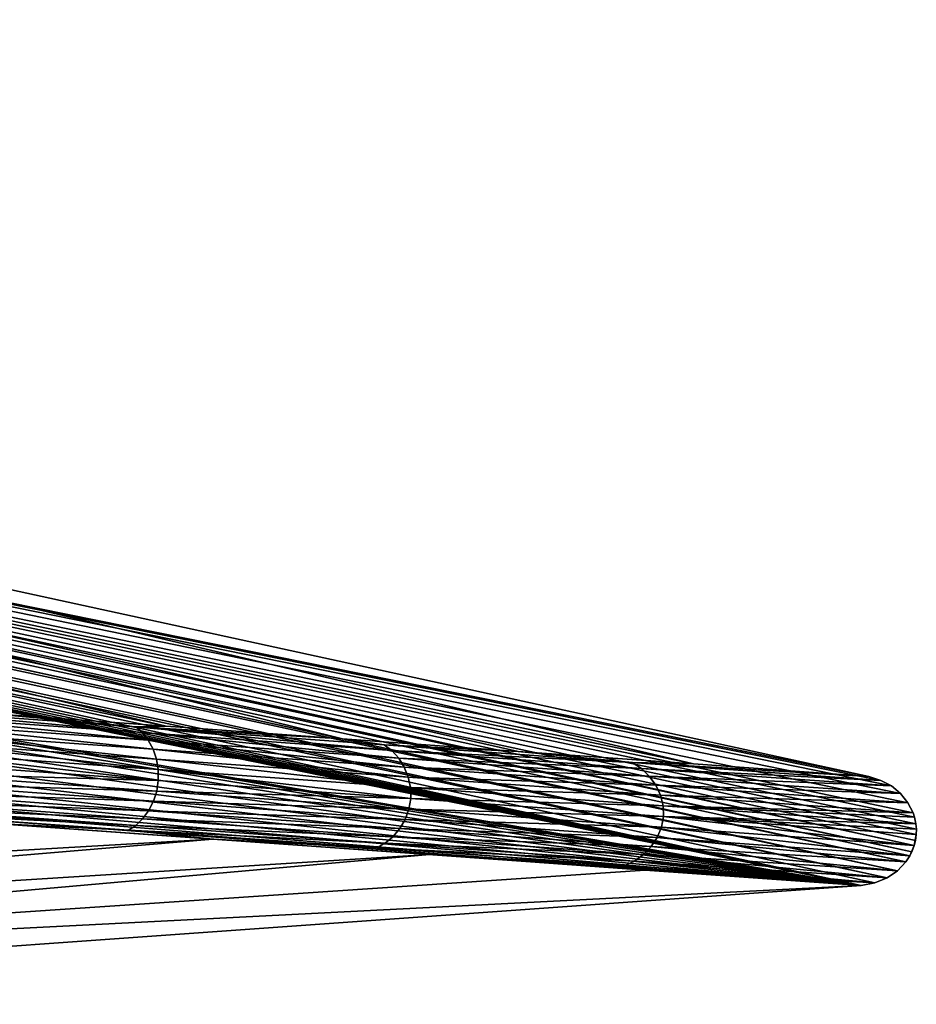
# Model space of a CAD drawing. Header units: millimetres. Extents: x -208 to -25, y 23 to 205.
# Tile 323 of 635: x -37 to -25, y 105 to 118. Entities that reach past the tile are written whole.
import ezdxf

# ---------------------------------------------------------------- set-up
doc = ezdxf.new("R2010")
doc.units = ezdxf.units.MM
doc.header["$LTSCALE"] = 65.185185
for name, color, linetype in [('330', 7, 'CONTINUOUS'), ('379', 7, 'CONTINUOUS'), ('410', 7, 'CONTINUOUS'), ('411', 7, 'CONTINUOUS')]:
    doc.layers.add(name, color=color, linetype=linetype)

msp = doc.modelspace()

# ---------------------------------------------------------------- linework, layer by layer
at = {"layer": '330', "linetype": 'CONTINUOUS'}
for points in [[(-52.997, 112.431, 33.436), (-50.813, 112.443, 41.037), (-34.752, 108.626, 36.583), (-52.997, 112.431, 33.436)], [(-36.995, 108.787, 31.617), (-52.997, 112.431, 33.436), (-34.752, 108.626, 36.583), (-36.995, 108.787, 31.617)], [(-50.813, 112.443, 41.037), (-48.63, 112.456, 48.639), (-32.521, 108.466, 41.521), (-50.813, 112.443, 41.037)], [(-34.752, 108.626, 36.583), (-50.813, 112.443, 41.037), (-32.521, 108.466, 41.521), (-34.752, 108.626, 36.583)], [(-48.63, 112.456, 48.639), (-46.447, 112.469, 56.24), (-28.082, 108.149, 51.334), (-48.63, 112.456, 48.639)], [(-32.521, 108.466, 41.521), (-48.63, 112.456, 48.639), (-30.301, 108.307, 46.428), (-32.521, 108.466, 41.521)], [(-30.301, 108.307, 46.428), (-48.63, 112.456, 48.639), (-28.082, 108.149, 51.334), (-30.301, 108.307, 46.428)], [(-28.082, 108.149, 51.334), (-46.447, 112.469, 56.24), (-25.865, 107.99, 56.24), (-28.082, 108.149, 51.334)]]:
    msp.add_3dface(points, dxfattribs=at)
at = {"layer": '379', "linetype": 'CONTINUOUS'}
for points in [[(-73.181, 117.555, 56.24), (-73.322, 117.483, 56.24), (-25.293, 107.117, 56.24), (-73.181, 117.555, 56.24)], [(-46.447, 112.469, 56.24), (-73.181, 117.555, 56.24), (-25.865, 107.99, 56.24), (-46.447, 112.469, 56.24)], [(-25.865, 107.99, 56.24), (-73.181, 117.555, 56.24), (-25.715, 107.94, 56.24), (-25.865, 107.99, 56.24)], [(-25.715, 107.94, 56.24), (-73.181, 117.555, 56.24), (-25.582, 107.869, 56.24), (-25.715, 107.94, 56.24)], [(-25.582, 107.869, 56.24), (-73.181, 117.555, 56.24), (-25.467, 107.775, 56.24), (-25.582, 107.869, 56.24)], [(-25.467, 107.775, 56.24), (-73.181, 117.555, 56.24), (-25.373, 107.657, 56.24), (-25.467, 107.775, 56.24)], [(-25.373, 107.657, 56.24), (-73.181, 117.555, 56.24), (-25.308, 107.529, 56.24), (-25.373, 107.657, 56.24)], [(-25.308, 107.529, 56.24), (-73.181, 117.555, 56.24), (-25.29, 107.473, 56.24), (-25.308, 107.529, 56.24)], [(-25.29, 107.473, 56.24), (-73.181, 117.555, 56.24), (-25.273, 107.392, 56.24), (-25.29, 107.473, 56.24)], [(-25.273, 107.392, 56.24), (-73.181, 117.555, 56.24), (-25.266, 107.325, 56.24), (-25.273, 107.392, 56.24)], [(-25.266, 107.325, 56.24), (-73.181, 117.555, 56.24), (-25.267, 107.254, 56.24), (-25.266, 107.325, 56.24)], [(-25.267, 107.254, 56.24), (-73.181, 117.555, 56.24), (-25.277, 107.181, 56.24), (-25.267, 107.254, 56.24)], [(-25.277, 107.181, 56.24), (-73.181, 117.555, 56.24), (-25.293, 107.117, 56.24), (-25.277, 107.181, 56.24)], [(-73.439, 117.389, 56.24), (-73.533, 117.271, 56.24), (-25.397, 106.91, 56.24), (-73.439, 117.389, 56.24)], [(-73.322, 117.483, 56.24), (-73.439, 117.389, 56.24), (-25.322, 107.038, 56.24), (-73.322, 117.483, 56.24)], [(-25.322, 107.038, 56.24), (-73.439, 117.389, 56.24), (-25.347, 106.987, 56.24), (-25.322, 107.038, 56.24)], [(-25.347, 106.987, 56.24), (-73.439, 117.389, 56.24), (-25.397, 106.91, 56.24), (-25.347, 106.987, 56.24)], [(-25.293, 107.117, 56.24), (-73.322, 117.483, 56.24), (-25.322, 107.038, 56.24), (-25.293, 107.117, 56.24)], [(-73.533, 117.271, 56.24), (-73.6, 117.137, 56.24), (-25.505, 106.795, 56.24), (-73.533, 117.271, 56.24)], [(-25.397, 106.91, 56.24), (-73.533, 117.271, 56.24), (-25.505, 106.795, 56.24), (-25.397, 106.91, 56.24)], [(-73.6, 117.137, 56.24), (-73.635, 116.994, 56.24), (-25.636, 106.706, 56.24), (-73.6, 117.137, 56.24)], [(-25.505, 106.795, 56.24), (-73.6, 117.137, 56.24), (-25.636, 106.706, 56.24), (-25.505, 106.795, 56.24)], [(-73.635, 116.994, 56.24), (-73.64, 116.846, 56.24), (-25.964, 106.611, 56.24), (-73.635, 116.994, 56.24)], [(-25.636, 106.706, 56.24), (-73.635, 116.994, 56.24), (-25.789, 106.645, 56.24), (-25.636, 106.706, 56.24)], [(-25.789, 106.645, 56.24), (-73.635, 116.994, 56.24), (-25.964, 106.611, 56.24), (-25.789, 106.645, 56.24)], [(-73.64, 116.846, 56.24), (-73.613, 116.702, 56.24), (-25.964, 106.611, 56.24), (-73.64, 116.846, 56.24)], [(-73.613, 116.702, 56.24), (-73.556, 116.566, 56.24), (-25.964, 106.611, 56.24), (-73.613, 116.702, 56.24)], [(-73.556, 116.566, 56.24), (-73.471, 116.445, 56.24), (-25.964, 106.611, 56.24), (-73.556, 116.566, 56.24)], [(-73.471, 116.445, 56.24), (-73.361, 116.343, 56.24), (-25.964, 106.611, 56.24), (-73.471, 116.445, 56.24)], [(-73.361, 116.343, 56.24), (-73.233, 116.268, 56.24), (-25.964, 106.611, 56.24), (-73.361, 116.343, 56.24)], [(-73.233, 116.268, 56.24), (-73.085, 116.218, 56.24), (-25.964, 106.611, 56.24), (-73.233, 116.268, 56.24)], [(-73.085, 116.218, 56.24), (-39.884, 108.994, 56.24), (-25.964, 106.611, 56.24), (-73.085, 116.218, 56.24)], [(-39.884, 108.994, 56.24), (-39.72, 108.937, 56.24), (-25.964, 106.611, 56.24), (-39.884, 108.994, 56.24)], [(-39.72, 108.937, 56.24), (-39.581, 108.857, 56.24), (-25.964, 106.611, 56.24), (-39.72, 108.937, 56.24)], [(-39.581, 108.857, 56.24), (-39.465, 108.751, 56.24), (-25.964, 106.611, 56.24), (-39.581, 108.857, 56.24)], [(-39.465, 108.751, 56.24), (-39.376, 108.623, 56.24), (-25.964, 106.611, 56.24), (-39.465, 108.751, 56.24)], [(-39.376, 108.623, 56.24), (-39.319, 108.483, 56.24), (-25.964, 106.611, 56.24), (-39.376, 108.623, 56.24)], [(-39.319, 108.483, 56.24), (-39.294, 108.331, 56.24), (-25.964, 106.611, 56.24), (-39.319, 108.483, 56.24)], [(-39.294, 108.331, 56.24), (-39.305, 108.183, 56.24), (-25.964, 106.611, 56.24), (-39.294, 108.331, 56.24)], [(-39.305, 108.183, 56.24), (-39.352, 108.036, 56.24), (-25.964, 106.611, 56.24), (-39.305, 108.183, 56.24)], [(-39.352, 108.036, 56.24), (-39.429, 107.906, 56.24), (-25.964, 106.611, 56.24), (-39.352, 108.036, 56.24)], [(-39.536, 107.793, 56.24), (-39.665, 107.706, 56.24), (-25.964, 106.611, 56.24), (-39.536, 107.793, 56.24)], [(-39.429, 107.906, 56.24), (-39.536, 107.793, 56.24), (-25.964, 106.611, 56.24), (-39.429, 107.906, 56.24)], [(-39.665, 107.706, 56.24), (-39.814, 107.646, 56.24), (-25.964, 106.611, 56.24), (-39.665, 107.706, 56.24)], [(-25.964, 106.611, 56.24), (-39.983, 107.614, 56.24), (-46.973, 105.109, 56.24), (-25.964, 106.611, 56.24)], [(-39.814, 107.646, 56.24), (-39.983, 107.614, 56.24), (-25.964, 106.611, 56.24), (-39.814, 107.646, 56.24)]]:
    msp.add_3dface(points, dxfattribs=at)
at = {"layer": '410', "linetype": 'CONTINUOUS'}
for points in [[(-36.995, 108.787, 31.617), (-35.134, 108.615, 35.417), (-38.268, 108.839, 28.474), (-36.995, 108.787, 31.617)], [(-35.051, 108.543, 35.31), (-38.201, 108.768, 28.331), (-38.268, 108.839, 28.474), (-35.051, 108.543, 35.31)], [(-35.134, 108.615, 35.417), (-35.051, 108.543, 35.31), (-38.268, 108.839, 28.474), (-35.134, 108.615, 35.417)], [(-36.995, 108.787, 31.617), (-34.752, 108.626, 36.583), (-35.134, 108.615, 35.417), (-36.995, 108.787, 31.617)], [(-34.978, 108.448, 35.22), (-38.142, 108.674, 28.211), (-38.201, 108.768, 28.331), (-34.978, 108.448, 35.22)], [(-35.051, 108.543, 35.31), (-34.978, 108.448, 35.22), (-38.201, 108.768, 28.331), (-35.051, 108.543, 35.31)], [(-34.918, 108.335, 35.148), (-38.093, 108.562, 28.115), (-38.142, 108.674, 28.211), (-34.918, 108.335, 35.148)], [(-34.978, 108.448, 35.22), (-34.918, 108.335, 35.148), (-38.142, 108.674, 28.211), (-34.978, 108.448, 35.22)], [(-34.876, 108.21, 35.093), (-38.059, 108.437, 28.042), (-38.093, 108.562, 28.115), (-34.876, 108.21, 35.093)], [(-34.918, 108.335, 35.148), (-34.876, 108.21, 35.093), (-38.093, 108.562, 28.115), (-34.918, 108.335, 35.148)], [(-34.752, 108.626, 36.583), (-32.521, 108.466, 41.521), (-35.134, 108.615, 35.417), (-34.752, 108.626, 36.583)], [(-32.521, 108.466, 41.521), (-31.997, 108.391, 42.359), (-35.134, 108.615, 35.417), (-32.521, 108.466, 41.521)], [(-31.898, 108.318, 42.288), (-35.051, 108.543, 35.31), (-35.134, 108.615, 35.417), (-31.898, 108.318, 42.288)], [(-31.997, 108.391, 42.359), (-31.898, 108.318, 42.288), (-35.134, 108.615, 35.417), (-31.997, 108.391, 42.359)], [(-31.812, 108.222, 42.228), (-34.978, 108.448, 35.22), (-35.051, 108.543, 35.31), (-31.812, 108.222, 42.228)], [(-31.898, 108.318, 42.288), (-31.812, 108.222, 42.228), (-35.051, 108.543, 35.31), (-31.898, 108.318, 42.288)], [(-34.852, 108.076, 35.058), (-38.041, 108.304, 27.996), (-38.059, 108.437, 28.042), (-34.852, 108.076, 35.058)], [(-34.876, 108.21, 35.093), (-34.852, 108.076, 35.058), (-38.059, 108.437, 28.042), (-34.876, 108.21, 35.093)], [(-31.741, 108.108, 42.18), (-34.918, 108.335, 35.148), (-34.978, 108.448, 35.22), (-31.741, 108.108, 42.18)], [(-31.812, 108.222, 42.228), (-31.741, 108.108, 42.18), (-34.978, 108.448, 35.22), (-31.812, 108.222, 42.228)], [(-32.521, 108.466, 41.521), (-30.301, 108.307, 46.428), (-31.997, 108.391, 42.359), (-32.521, 108.466, 41.521)], [(-34.852, 107.939, 35.044), (-38.042, 108.168, 27.977), (-38.041, 108.304, 27.996), (-34.852, 107.939, 35.044)], [(-34.852, 108.076, 35.058), (-34.852, 107.939, 35.044), (-38.041, 108.304, 27.996), (-34.852, 108.076, 35.058)], [(-31.69, 107.982, 42.143), (-34.876, 108.21, 35.093), (-34.918, 108.335, 35.148), (-31.69, 107.982, 42.143)], [(-31.741, 108.108, 42.18), (-31.69, 107.982, 42.143), (-34.918, 108.335, 35.148), (-31.741, 108.108, 42.18)], [(-30.301, 108.307, 46.428), (-28.859, 108.167, 49.301), (-31.997, 108.391, 42.359), (-30.301, 108.307, 46.428)], [(-28.859, 108.167, 49.301), (-31.898, 108.318, 42.288), (-31.997, 108.391, 42.359), (-28.859, 108.167, 49.301)], [(-28.743, 108.092, 49.265), (-31.812, 108.222, 42.228), (-31.898, 108.318, 42.288), (-28.743, 108.092, 49.265)], [(-28.743, 108.092, 49.265), (-31.898, 108.318, 42.288), (-28.859, 108.167, 49.301), (-28.743, 108.092, 49.265)], [(-30.301, 108.307, 46.428), (-28.082, 108.149, 51.334), (-28.859, 108.167, 49.301), (-30.301, 108.307, 46.428)], [(-34.852, 107.939, 35.044), (-38.06, 108.033, 27.996), (-38.042, 108.168, 27.977), (-34.852, 107.939, 35.044)], [(-31.662, 107.848, 42.119), (-34.852, 108.076, 35.058), (-34.876, 108.21, 35.093), (-31.662, 107.848, 42.119)], [(-31.69, 107.982, 42.143), (-31.662, 107.848, 42.119), (-34.876, 108.21, 35.093), (-31.69, 107.982, 42.143)], [(-28.643, 107.995, 49.235), (-31.741, 108.108, 42.18), (-31.812, 108.222, 42.228), (-28.643, 107.995, 49.235)], [(-28.643, 107.995, 49.235), (-31.812, 108.222, 42.228), (-28.743, 108.092, 49.265), (-28.643, 107.995, 49.235)], [(-28.082, 108.149, 51.334), (-25.865, 107.99, 56.24), (-28.859, 108.167, 49.301), (-28.082, 108.149, 51.334)], [(-25.865, 107.99, 56.24), (-25.715, 107.94, 56.24), (-28.859, 108.167, 49.301), (-25.865, 107.99, 56.24)], [(-25.715, 107.94, 56.24), (-28.743, 108.092, 49.265), (-28.859, 108.167, 49.301), (-25.715, 107.94, 56.24)], [(-34.872, 107.804, 35.058), (-38.098, 107.903, 28.043), (-38.06, 108.033, 27.996), (-34.872, 107.804, 35.058)], [(-34.872, 107.804, 35.058), (-38.06, 108.033, 27.996), (-34.852, 107.939, 35.044), (-34.872, 107.804, 35.058)], [(-31.659, 107.711, 42.11), (-34.852, 107.939, 35.044), (-34.852, 108.076, 35.058), (-31.659, 107.711, 42.11)], [(-31.662, 107.848, 42.119), (-31.659, 107.711, 42.11), (-34.852, 108.076, 35.058), (-31.662, 107.848, 42.119)], [(-28.562, 107.881, 49.211), (-31.69, 107.982, 42.143), (-31.741, 108.108, 42.18), (-28.562, 107.881, 49.211)], [(-28.562, 107.881, 49.211), (-31.741, 108.108, 42.18), (-28.643, 107.995, 49.235), (-28.562, 107.881, 49.211)], [(-25.715, 107.94, 56.24), (-25.582, 107.869, 56.24), (-28.743, 108.092, 49.265), (-25.715, 107.94, 56.24)], [(-25.582, 107.869, 56.24), (-28.643, 107.995, 49.235), (-28.743, 108.092, 49.265), (-25.582, 107.869, 56.24)], [(-31.659, 107.711, 42.11), (-34.872, 107.804, 35.058), (-34.852, 107.939, 35.044), (-31.659, 107.711, 42.11)], [(-28.503, 107.754, 49.192), (-31.662, 107.848, 42.119), (-31.69, 107.982, 42.143), (-28.503, 107.754, 49.192)], [(-28.503, 107.754, 49.192), (-31.69, 107.982, 42.143), (-28.562, 107.881, 49.211), (-28.503, 107.754, 49.192)], [(-25.582, 107.869, 56.24), (-25.467, 107.775, 56.24), (-28.643, 107.995, 49.235), (-25.582, 107.869, 56.24)], [(-25.467, 107.775, 56.24), (-28.562, 107.881, 49.211), (-28.643, 107.995, 49.235), (-25.467, 107.775, 56.24)], [(-34.975, 107.557, 35.148), (-38.214, 107.681, 28.213), (-38.15, 107.785, 28.116), (-34.975, 107.557, 35.148)], [(-34.914, 107.676, 35.094), (-38.15, 107.785, 28.116), (-38.098, 107.903, 28.043), (-34.914, 107.676, 35.094)], [(-34.975, 107.557, 35.148), (-38.15, 107.785, 28.116), (-34.914, 107.676, 35.094), (-34.975, 107.557, 35.148)], [(-34.914, 107.676, 35.094), (-38.098, 107.903, 28.043), (-34.872, 107.804, 35.058), (-34.914, 107.676, 35.094)], [(-31.682, 107.576, 42.119), (-34.914, 107.676, 35.094), (-34.872, 107.804, 35.058), (-31.682, 107.576, 42.119)], [(-31.682, 107.576, 42.119), (-34.872, 107.804, 35.058), (-31.659, 107.711, 42.11), (-31.682, 107.576, 42.119)], [(-28.469, 107.619, 49.18), (-31.659, 107.711, 42.11), (-31.662, 107.848, 42.119), (-28.469, 107.619, 49.18)], [(-28.469, 107.619, 49.18), (-31.662, 107.848, 42.119), (-28.503, 107.754, 49.192), (-28.469, 107.619, 49.18)], [(-25.467, 107.775, 56.24), (-25.373, 107.657, 56.24), (-28.562, 107.881, 49.211), (-25.467, 107.775, 56.24)], [(-25.373, 107.657, 56.24), (-28.503, 107.754, 49.192), (-28.562, 107.881, 49.211), (-25.373, 107.657, 56.24)], [(-35.05, 107.454, 35.221), (-38.286, 107.597, 28.332), (-38.214, 107.681, 28.213), (-35.05, 107.454, 35.221)], [(-35.05, 107.454, 35.221), (-38.214, 107.681, 28.213), (-34.975, 107.557, 35.148), (-35.05, 107.454, 35.221)], [(-31.729, 107.447, 42.144), (-34.975, 107.557, 35.148), (-34.914, 107.676, 35.094), (-31.729, 107.447, 42.144)], [(-31.729, 107.447, 42.144), (-34.914, 107.676, 35.094), (-31.682, 107.576, 42.119), (-31.729, 107.447, 42.144)], [(-28.464, 107.482, 49.174), (-31.682, 107.576, 42.119), (-31.659, 107.711, 42.11), (-28.464, 107.482, 49.174)], [(-28.464, 107.482, 49.174), (-31.659, 107.711, 42.11), (-28.469, 107.619, 49.18), (-28.464, 107.482, 49.174)], [(-25.373, 107.657, 56.24), (-25.308, 107.529, 56.24), (-28.503, 107.754, 49.192), (-25.373, 107.657, 56.24)], [(-25.308, 107.529, 56.24), (-28.469, 107.619, 49.18), (-28.503, 107.754, 49.192), (-25.308, 107.529, 56.24)], [(-35.136, 107.371, 35.311), (-38.362, 107.536, 28.475), (-38.286, 107.597, 28.332), (-35.136, 107.371, 35.311)], [(-38.362, 107.536, 28.475), (-35.228, 107.312, 35.418), (-36.922, 107.395, 31.997), (-38.362, 107.536, 28.475)], [(-35.228, 107.312, 35.418), (-38.362, 107.536, 28.475), (-35.136, 107.371, 35.311), (-35.228, 107.312, 35.418)], [(-35.136, 107.371, 35.311), (-38.286, 107.597, 28.332), (-35.05, 107.454, 35.221), (-35.136, 107.371, 35.311)], [(-31.798, 107.33, 42.18), (-35.05, 107.454, 35.221), (-34.975, 107.557, 35.148), (-31.798, 107.33, 42.18)], [(-31.798, 107.33, 42.18), (-34.975, 107.557, 35.148), (-31.729, 107.447, 42.144), (-31.798, 107.33, 42.18)], [(-28.489, 107.347, 49.18), (-31.729, 107.447, 42.144), (-31.682, 107.576, 42.119), (-28.489, 107.347, 49.18)], [(-28.489, 107.347, 49.18), (-31.682, 107.576, 42.119), (-28.464, 107.482, 49.174), (-28.489, 107.347, 49.18)], [(-25.308, 107.529, 56.24), (-25.29, 107.473, 56.24), (-28.469, 107.619, 49.18), (-25.308, 107.529, 56.24)], [(-25.29, 107.473, 56.24), (-25.273, 107.392, 56.24), (-28.469, 107.619, 49.18), (-25.29, 107.473, 56.24)], [(-25.273, 107.392, 56.24), (-28.464, 107.482, 49.174), (-28.469, 107.619, 49.18), (-25.273, 107.392, 56.24)], [(-31.884, 107.228, 42.229), (-35.136, 107.371, 35.311), (-35.05, 107.454, 35.221), (-31.884, 107.228, 42.229)], [(-31.884, 107.228, 42.229), (-35.05, 107.454, 35.221), (-31.798, 107.33, 42.18), (-31.884, 107.228, 42.229)], [(-28.542, 107.219, 49.193), (-31.798, 107.33, 42.18), (-31.729, 107.447, 42.144), (-28.542, 107.219, 49.193)], [(-28.542, 107.219, 49.193), (-31.729, 107.447, 42.144), (-28.489, 107.347, 49.18), (-28.542, 107.219, 49.193)], [(-25.293, 107.117, 56.24), (-28.489, 107.347, 49.18), (-28.464, 107.482, 49.174), (-25.293, 107.117, 56.24)], [(-25.273, 107.392, 56.24), (-25.266, 107.325, 56.24), (-28.464, 107.482, 49.174), (-25.273, 107.392, 56.24)], [(-25.266, 107.325, 56.24), (-25.267, 107.254, 56.24), (-28.464, 107.482, 49.174), (-25.266, 107.325, 56.24)], [(-25.267, 107.254, 56.24), (-25.293, 107.117, 56.24), (-28.464, 107.482, 49.174), (-25.267, 107.254, 56.24)], [(-36.922, 107.395, 31.997), (-35.228, 107.312, 35.418), (-34.161, 107.198, 38.11), (-36.922, 107.395, 31.997)], [(-31.983, 107.145, 42.289), (-35.228, 107.312, 35.418), (-35.136, 107.371, 35.311), (-31.983, 107.145, 42.289)], [(-35.228, 107.312, 35.418), (-32.092, 107.087, 42.36), (-34.161, 107.198, 38.11), (-35.228, 107.312, 35.418)], [(-32.092, 107.087, 42.36), (-35.228, 107.312, 35.418), (-31.983, 107.145, 42.289), (-32.092, 107.087, 42.36)], [(-31.983, 107.145, 42.289), (-35.136, 107.371, 35.311), (-31.884, 107.228, 42.229), (-31.983, 107.145, 42.289)], [(-28.618, 107.102, 49.212), (-31.884, 107.228, 42.229), (-31.798, 107.33, 42.18), (-28.618, 107.102, 49.212)], [(-28.618, 107.102, 49.212), (-31.798, 107.33, 42.18), (-28.542, 107.219, 49.193), (-28.618, 107.102, 49.212)], [(-25.347, 106.987, 56.24), (-28.542, 107.219, 49.193), (-28.489, 107.347, 49.18), (-25.347, 106.987, 56.24)], [(-25.293, 107.117, 56.24), (-25.347, 106.987, 56.24), (-28.489, 107.347, 49.18), (-25.293, 107.117, 56.24)], [(-34.161, 107.198, 38.11), (-32.092, 107.087, 42.36), (-31.424, 107.002, 44.163), (-34.161, 107.198, 38.11)], [(-28.716, 107.001, 49.236), (-31.983, 107.145, 42.289), (-31.884, 107.228, 42.229), (-28.716, 107.001, 49.236)], [(-28.716, 107.001, 49.236), (-31.884, 107.228, 42.229), (-28.618, 107.102, 49.212), (-28.716, 107.001, 49.236)], [(-25.397, 106.91, 56.24), (-28.618, 107.102, 49.212), (-28.542, 107.219, 49.193), (-25.397, 106.91, 56.24)], [(-25.347, 106.987, 56.24), (-25.397, 106.91, 56.24), (-28.542, 107.219, 49.193), (-25.347, 106.987, 56.24)], [(-25.267, 107.254, 56.24), (-25.277, 107.181, 56.24), (-25.293, 107.117, 56.24), (-25.267, 107.254, 56.24)], [(-28.829, 106.919, 49.265), (-32.092, 107.087, 42.36), (-31.983, 107.145, 42.289), (-28.829, 106.919, 49.265)], [(-32.092, 107.087, 42.36), (-28.954, 106.862, 49.301), (-31.424, 107.002, 44.163), (-32.092, 107.087, 42.36)], [(-28.954, 106.862, 49.301), (-32.092, 107.087, 42.36), (-28.829, 106.919, 49.265), (-28.954, 106.862, 49.301)], [(-28.829, 106.919, 49.265), (-31.983, 107.145, 42.289), (-28.716, 107.001, 49.236), (-28.829, 106.919, 49.265)], [(-25.505, 106.795, 56.24), (-28.716, 107.001, 49.236), (-28.618, 107.102, 49.212), (-25.505, 106.795, 56.24)], [(-25.397, 106.91, 56.24), (-25.505, 106.795, 56.24), (-28.618, 107.102, 49.212), (-25.397, 106.91, 56.24)], [(-25.293, 107.117, 56.24), (-25.322, 107.038, 56.24), (-25.347, 106.987, 56.24), (-25.293, 107.117, 56.24)], [(-31.424, 107.002, 44.163), (-28.954, 106.862, 49.301), (-28.693, 106.807, 50.202), (-31.424, 107.002, 44.163)], [(-25.789, 106.645, 56.24), (-28.954, 106.862, 49.301), (-28.829, 106.919, 49.265), (-25.789, 106.645, 56.24)], [(-25.636, 106.706, 56.24), (-28.829, 106.919, 49.265), (-28.716, 107.001, 49.236), (-25.636, 106.706, 56.24)], [(-25.636, 106.706, 56.24), (-25.789, 106.645, 56.24), (-28.829, 106.919, 49.265), (-25.636, 106.706, 56.24)], [(-25.505, 106.795, 56.24), (-25.636, 106.706, 56.24), (-28.716, 107.001, 49.236), (-25.505, 106.795, 56.24)], [(-28.954, 106.862, 49.301), (-25.789, 106.645, 56.24), (-28.693, 106.807, 50.202), (-28.954, 106.862, 49.301)], [(-25.789, 106.645, 56.24), (-25.964, 106.611, 56.24), (-28.693, 106.807, 50.202), (-25.789, 106.645, 56.24)]]:
    msp.add_3dface(points, dxfattribs=at)
at = {"layer": '411', "linetype": 'CONTINUOUS'}
for points in [[(-36.922, 107.395, 31.997), (-34.161, 107.198, 38.11), (-53.45, 106.079, 33.439), (-36.922, 107.395, 31.997)], [(-34.161, 107.198, 38.11), (-51.291, 105.756, 41.04), (-53.45, 106.079, 33.439), (-34.161, 107.198, 38.11)], [(-34.161, 107.198, 38.11), (-31.424, 107.002, 44.163), (-51.291, 105.756, 41.04), (-34.161, 107.198, 38.11)], [(-31.424, 107.002, 44.163), (-49.132, 105.433, 48.64), (-51.291, 105.756, 41.04), (-31.424, 107.002, 44.163)], [(-31.424, 107.002, 44.163), (-28.693, 106.807, 50.202), (-49.132, 105.433, 48.64), (-31.424, 107.002, 44.163)], [(-28.693, 106.807, 50.202), (-25.964, 106.611, 56.24), (-49.132, 105.433, 48.64), (-28.693, 106.807, 50.202)], [(-25.964, 106.611, 56.24), (-46.973, 105.109, 56.24), (-49.132, 105.433, 48.64), (-25.964, 106.611, 56.24)]]:
    msp.add_3dface(points, dxfattribs=at)

doc.saveas('drawing.dxf')
